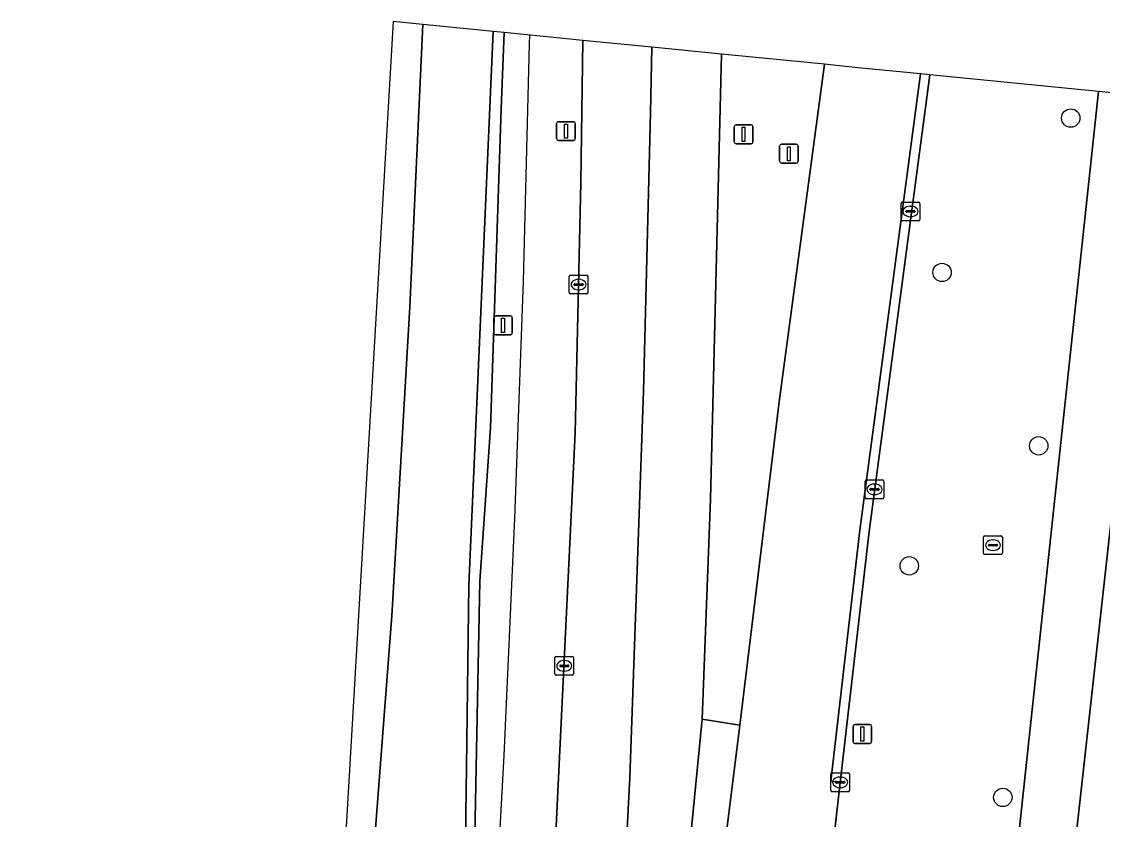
# Model space of a CAD drawing. Extents: x 162026 to 163502, y 387295 to 388169.
# Drawn here: x 162085.3 to 162142.8, y 388126.2 to 388168.7 of the extents above; entities that cross this region are included whole.
import ezdxf

# ---------------------------------------------------------------- set-up
doc = ezdxf.new("R2010")
doc.units = 0
for name, color, linetype in [('IMGEO_Berm_gesloten', 7, 'Continuous'), ('IMGEO_Berm_groen', 7, 'Continuous'), ('IMGEO_Boom', 7, 'Continuous'), ('IMGEO_Fietspad_gesloten', 7, 'Continuous'), ('IMGEO_Groenvoorziening', 7, 'Continuous'), ('IMGEO_Hek', 7, 'Continuous'), ('IMGEO_Kolk', 7, 'Continuous'), ('IMGEO_Lichtmast', 7, 'Continuous'), ('IMGEO_Rijbaan_lokaal_open', 7, 'Continuous'), ('IMGEO_Rijbaan_regionaal_gesloten', 7, 'Continuous'), ('IMGEO_Rioolput', 7, 'Continuous'), ('IMGEO_Verkeersbordpaal', 7, 'Continuous')]:
    doc.layers.add(name, color=color, linetype=linetype)

msp = doc.modelspace()

# ---------------------------------------------------------------- linework, layer by layer
at = {"layer": 'IMGEO_Berm_gesloten'}
msp.add_lwpolyline([(162123.533, 388131.232), (162122.422, 388131.408), (162121.54, 388131.548), (162120.792, 388123.935), (162119.805, 388105.682), (162119.234, 388096.109), (162118.373, 388081.797), (162118.657, 388084.007), (162120.734, 388105.576), (162121.575, 388113.738), (162122.61, 388123.817)], close=True, dxfattribs=at)
at = {"layer": 'IMGEO_Berm_groen'}
for points in [[(162108.886, 388121.336), (162108.988, 388128.984), (162109.117, 388138.682), (162110.412, 388168.153), (162110.412, 388168.154), (162106.66, 388168.525), (162106.66, 388168.525), (162105.974, 388153.499), (162105.018, 388137.039), (162102.065, 388098.695)], [(162113.246, 388115.179), (162114.774, 388146.796), (162115.08, 388160.108), (162115.185, 388167.681), (162115.185, 388167.681), (162110.994, 388168.096), (162110.994, 388168.095), (162110.832, 388164.03), (162110.261, 388147.05), (162109.695, 388138.889), (162109.334, 388119.93)], [(162122.56, 388166.951), (162121.975, 388143.263), (162121.54, 388131.548), (162122.422, 388131.408), (162123.533, 388131.232), (162125.639, 388148.446), (162128.042, 388166.408), (162128.042, 388166.408), (162122.56, 388166.951)], [(162105.986, 387854.562), (162111.817, 387855.506), (162113.437, 387855.753), (162112.662, 387863.447), (162112.42, 387869.087), (162112.294, 387873.71), (162112.881, 387895.541), (162113.946, 387905.236), (162124.476, 388000), (162125.11, 388005.69), (162136.597, 388108.731), (162142.635, 388164.961), (162133.655, 388165.852)], [(162133.655, 388165.852), (162130.423, 388141.544), (162128.88, 388128.181), (162114.362, 388000), (162111.105, 387970.557), (162111.227, 387954.891), (162111.178, 387947.636)], [(162145.439, 388160.548), (162145.131, 388158.602), (162128.834, 388011.725), (162128.818, 388011.491), (162128.823, 388011.257), (162128.849, 388011.024), (162128.895, 388010.794), (162128.962, 388010.569), (162129.049, 388010.351), (162129.155, 388010.142), (162129.279, 388009.943), (162129.42, 388009.756), (162129.578, 388009.582), (162129.75, 388009.423), (162129.936, 388009.28), (162130.134, 388009.155), (162130.343, 388009.047), (162130.56, 388008.959), (162130.784, 388008.89), (162131.013, 388008.842), (162131.166, 388008.821), (162138.907, 388008.012), (162156.097, 388162.257)]]:
    msp.add_lwpolyline(points, dxfattribs=at)
at = {"layer": 'IMGEO_Boom'}
for centre in [(162141.157, 388163.545), (162134.304, 388155.327), (162139.454, 388146.097), (162132.556, 388139.708), (162137.54, 388127.377)]:
    msp.add_circle(centre, 0.489, dxfattribs=at)
at = {"layer": 'IMGEO_Fietspad_gesloten'}
msp.add_lwpolyline([(162142.635, 388164.961), (162136.597, 388108.731), (162125.11, 388005.69), (162128.705, 388005.301), (162129.279, 388009.943), (162129.155, 388010.142), (162129.049, 388010.351), (162128.962, 388010.569), (162128.895, 388010.794), (162128.849, 388011.024), (162128.823, 388011.257), (162128.818, 388011.491), (162128.834, 388011.725), (162145.131, 388158.602), (162145.348, 388160.554), (162145.79, 388164.648)], close=True, dxfattribs=at)
at = {"layer": 'IMGEO_Groenvoorziening'}
msp.add_lwpolyline([(162110.412, 388168.154), (162110.412, 388168.153), (162109.117, 388138.682), (162108.988, 388128.984), (162108.886, 388121.336), (162107.891, 388105.547), (162107.785, 388103.797), (162108.363, 388103.763), (162108.713, 388109.585), (162109.334, 388119.93), (162109.695, 388138.889), (162110.261, 388147.05), (162110.832, 388164.03), (162110.994, 388168.095), (162110.994, 388168.096)], close=True, dxfattribs=at)
at = {"layer": 'IMGEO_Hek'}
for points in [[(162112.343, 388167.962), (162112.333, 388167.506), (162111.999, 388154.871), (162111.544, 388142.241), (162110.97, 388129.615), (162110.276, 388116.995), (162109.462, 388104.382), (162108.529, 388091.778), (162107.705, 388081.806), (162098.629, 388000), (162092.88, 387948.18), (162086.186, 387887.462)], [(162112.343, 388167.962), (162112.343, 388167.963)]]:
    msp.add_lwpolyline(points, dxfattribs=at)
at = {"layer": 'IMGEO_Kolk'}
for p, q in [((162132.125, 388158.151), (162132.125, 388159.003)), ((162132.2, 388159.077), (162133.052, 388159.077)), ((162133.126, 388159.003), (162133.126, 388158.151)), ((162132.384, 388158.571), (162132.384, 388158.583)), ((162132.822, 388158.534), (162132.424, 388158.534)), ((162132.427, 388158.62), (162132.825, 388158.62)), ((162132.613, 388158.857), (162132.638, 388158.857)), ((162132.868, 388158.583), (162132.868, 388158.571)), ((162133.052, 388158.077), (162132.2, 388158.077)), ((162132.636, 388158.297), (162132.611, 388158.297)), ((162114.455, 388154.256), (162114.455, 388155.108)), ((162114.53, 388155.182), (162115.382, 388155.182)), ((162114.943, 388154.962), (162114.968, 388154.962)), ((162115.456, 388155.108), (162115.456, 388154.256)), ((162114.714, 388154.676), (162114.714, 388154.688)), ((162115.152, 388154.639), (162114.754, 388154.639)), ((162114.757, 388154.725), (162115.155, 388154.725)), ((162114.966, 388154.402), (162114.941, 388154.402)), ((162115.198, 388154.688), (162115.198, 388154.676)), ((162115.382, 388154.182), (162114.53, 388154.182)), ((162130.206, 388143.353), (162130.206, 388144.205)), ((162130.281, 388144.279), (162131.133, 388144.279)), ((162130.694, 388144.059), (162130.719, 388144.059)), ((162131.207, 388144.205), (162131.207, 388143.353)), ((162130.465, 388143.773), (162130.465, 388143.785)), ((162130.903, 388143.736), (162130.505, 388143.736)), ((162130.508, 388143.822), (162130.906, 388143.822)), ((162130.717, 388143.499), (162130.692, 388143.499)), ((162130.949, 388143.785), (162130.949, 388143.773)), ((162131.133, 388143.279), (162130.281, 388143.279)), ((162113.69, 388133.957), (162113.69, 388134.809)), ((162113.765, 388134.883), (162114.617, 388134.883)), ((162114.691, 388134.809), (162114.691, 388133.957)), ((162113.949, 388134.377), (162113.949, 388134.389)), ((162114.387, 388134.34), (162113.989, 388134.34)), ((162113.992, 388134.426), (162114.39, 388134.426)), ((162114.178, 388134.663), (162114.203, 388134.663)), ((162114.433, 388134.389), (162114.433, 388134.377)), ((162114.617, 388133.883), (162113.765, 388133.883)), ((162114.201, 388134.103), (162114.176, 388134.103)), ((162128.379, 388127.759), (162128.379, 388128.611)), ((162128.454, 388128.685), (162129.306, 388128.685)), ((162128.867, 388128.465), (162128.892, 388128.465)), ((162129.38, 388128.611), (162129.38, 388127.759)), ((162128.638, 388128.179), (162128.638, 388128.191)), ((162129.076, 388128.142), (162128.678, 388128.142)), ((162128.681, 388128.228), (162129.079, 388128.228)), ((162128.89, 388127.905), (162128.865, 388127.905)), ((162129.122, 388128.191), (162129.122, 388128.179)), ((162129.306, 388127.685), (162128.454, 388127.685))]:
    msp.add_line(p, q, dxfattribs=at)
for points in [[(162132.125, 388158.151), (162132.125, 388159.003)], [(162132.2, 388159.077), (162133.052, 388159.077)], [(162133.126, 388159.003), (162133.126, 388158.151)], [(162133.052, 388158.077), (162132.2, 388158.077)], [(162114.455, 388154.256), (162114.455, 388155.108)], [(162114.53, 388155.182), (162115.382, 388155.182)], [(162115.456, 388155.108), (162115.456, 388154.256)], [(162115.382, 388154.182), (162114.53, 388154.182)], [(162130.206, 388143.353), (162130.206, 388144.205)], [(162130.281, 388144.279), (162131.133, 388144.279)], [(162131.207, 388144.205), (162131.207, 388143.353)], [(162131.133, 388143.279), (162130.281, 388143.279)], [(162113.69, 388133.957), (162113.69, 388134.809)], [(162113.765, 388134.883), (162114.617, 388134.883)], [(162114.691, 388134.809), (162114.691, 388133.957)], [(162114.617, 388133.883), (162113.765, 388133.883)], [(162128.379, 388127.759), (162128.379, 388128.611)], [(162128.454, 388128.685), (162129.306, 388128.685)], [(162129.38, 388128.611), (162129.38, 388127.759)], [(162129.306, 388127.685), (162128.454, 388127.685)]]:
    msp.add_lwpolyline(points, dxfattribs=at)
for centre, radius, start, end in [((162132.202, 388159.001), 0.0765, 91.55205, 178.44795), ((162132.202, 388159.001), 0.0765, 91.55205, 178.44795), ((162133.05, 388159.001), 0.0765, 1.55205, 88.44795), ((162133.05, 388159.001), 0.0765, 1.55205, 88.44795), ((162132.424, 388158.58), 0.0403, 85.87752, 175.75265), ((162132.421, 388158.57), 0.0366, 178.93798, 274.71019), ((162132.825, 388158.577), 0.043, 264.86636, 352.45326), ((162132.829, 388158.582), 0.0386, 1.73085, 96.63898), ((162132.202, 388158.153), 0.0765, 181.55205, 268.44795), ((162132.202, 388158.153), 0.0765, 181.55205, 268.44795), ((162133.05, 388158.153), 0.0765, 271.55205, 358.44795), ((162133.05, 388158.153), 0.0765, 271.55205, 358.44795), ((162114.532, 388155.106), 0.0765, 91.55205, 178.44795), ((162114.532, 388155.106), 0.0765, 91.55205, 178.44795), ((162115.38, 388155.106), 0.0765, 1.55205, 88.44795), ((162115.38, 388155.106), 0.0765, 1.55205, 88.44795), ((162114.754, 388154.685), 0.0403, 85.87752, 175.75265), ((162114.751, 388154.675), 0.0366, 178.93798, 274.71019), ((162115.155, 388154.682), 0.043, 264.86636, 352.45326), ((162115.159, 388154.687), 0.0386, 1.73085, 96.63898), ((162114.532, 388154.258), 0.0765, 181.55205, 268.44795), ((162114.532, 388154.258), 0.0765, 181.55205, 268.44795), ((162115.38, 388154.258), 0.0765, 271.55205, 358.44795), ((162115.38, 388154.258), 0.0765, 271.55205, 358.44795), ((162130.283, 388144.203), 0.0765, 91.55205, 178.44795), ((162130.283, 388144.203), 0.0765, 91.55205, 178.44795), ((162131.131, 388144.203), 0.0765, 1.55205, 88.44795), ((162131.131, 388144.203), 0.0765, 1.55205, 88.44795), ((162130.283, 388143.355), 0.0765, 181.55205, 268.44795), ((162130.283, 388143.355), 0.0765, 181.55205, 268.44795), ((162130.505, 388143.782), 0.0403, 85.87752, 175.75265), ((162130.502, 388143.772), 0.0366, 178.93798, 274.71019), ((162130.906, 388143.779), 0.043, 264.86636, 352.45326), ((162130.91, 388143.784), 0.0386, 1.73085, 96.63898), ((162131.131, 388143.355), 0.0765, 271.55205, 358.44795), ((162131.131, 388143.355), 0.0765, 271.55205, 358.44795), ((162113.767, 388134.807), 0.0765, 91.55205, 178.44795), ((162113.767, 388134.807), 0.0765, 91.55205, 178.44795), ((162114.615, 388134.807), 0.0765, 1.55205, 88.44795), ((162114.615, 388134.807), 0.0765, 1.55205, 88.44795), ((162113.989, 388134.386), 0.0403, 85.87752, 175.75265), ((162113.986, 388134.376), 0.0366, 178.93798, 274.71019), ((162114.39, 388134.383), 0.043, 264.86636, 352.45326), ((162114.394, 388134.388), 0.0386, 1.73085, 96.63898), ((162113.767, 388133.959), 0.0765, 181.55205, 268.44795), ((162113.767, 388133.959), 0.0765, 181.55205, 268.44795), ((162114.615, 388133.959), 0.0765, 271.55205, 358.44795), ((162114.615, 388133.959), 0.0765, 271.55205, 358.44795), ((162128.456, 388128.609), 0.0765, 91.55205, 178.44795), ((162128.456, 388128.609), 0.0765, 91.55205, 178.44795), ((162129.304, 388128.609), 0.0765, 1.55205, 88.44795), ((162129.304, 388128.609), 0.0765, 1.55205, 88.44795), ((162128.678, 388128.188), 0.0403, 85.87752, 175.75265), ((162128.675, 388128.178), 0.0366, 178.93798, 274.71019), ((162129.079, 388128.185), 0.043, 264.86636, 352.45326), ((162129.083, 388128.19), 0.0386, 1.73085, 96.63898), ((162128.456, 388127.761), 0.0765, 181.55205, 268.44795), ((162128.456, 388127.761), 0.0765, 181.55205, 268.44795), ((162129.304, 388127.761), 0.0765, 271.55205, 358.44795), ((162129.304, 388127.761), 0.0765, 271.55205, 358.44795)]:
    msp.add_arc(centre, radius, start, end, dxfattribs=at)
for centre, major_axis, ratio, start_param, end_param in [((162132.612, 388158.577), (-0.387, 0.002), 0.722429, 4.712389, 7.853982), ((162132.637, 388158.577), (-0.39, 0.002), 0.717154, 1.570796, 4.712389), ((162114.942, 388154.682), (-0.387, 0.002), 0.722429, 4.712389, 7.853982), ((162114.967, 388154.682), (-0.39, 0.002), 0.717154, 1.570796, 4.712389), ((162130.693, 388143.779), (-0.387, 0.002), 0.722429, 4.712389, 7.853982), ((162130.718, 388143.779), (-0.39, 0.002), 0.717154, 1.570796, 4.712389), ((162114.177, 388134.383), (-0.387, 0.002), 0.722429, 4.712389, 7.853982), ((162114.202, 388134.383), (-0.39, 0.002), 0.717154, 1.570796, 4.712389), ((162128.866, 388128.185), (-0.387, 0.002), 0.722429, 4.712389, 7.853982), ((162128.891, 388128.185), (-0.39, 0.002), 0.717154, 1.570796, 4.712389)]:
    msp.add_ellipse(centre, major_axis=major_axis, ratio=ratio, start_param=start_param, end_param=end_param, dxfattribs=at)
at = {"layer": 'IMGEO_Lichtmast'}
for p, q in [((162125.655, 388161.249), (162125.655, 388162.049)), ((162125.655, 388162.049), (162125.655, 388161.249)), ((162125.755, 388162.149), (162126.545, 388162.149)), ((162126.545, 388162.149), (162125.755, 388162.149)), ((162126.645, 388162.049), (162126.645, 388161.249)), ((162126.645, 388161.249), (162126.645, 388162.049)), ((162126.545, 388161.149), (162125.755, 388161.149)), ((162125.755, 388161.149), (162126.545, 388161.149)), ((162110.437, 388152.112), (162110.437, 388152.912)), ((162110.437, 388152.912), (162110.437, 388152.112)), ((162110.537, 388153.012), (162111.327, 388153.012)), ((162111.327, 388153.012), (162110.537, 388153.012)), ((162111.427, 388152.912), (162111.427, 388152.112)), ((162111.427, 388152.112), (162111.427, 388152.912)), ((162111.327, 388152.012), (162110.537, 388152.012)), ((162110.537, 388152.012), (162111.327, 388152.012))]:
    msp.add_line(p, q, dxfattribs=at)
for points in [[(162126.075, 388162.024), (162126.225, 388162.024), (162126.225, 388161.274), (162126.075, 388161.274), (162126.075, 388162.024)], [(162110.857, 388152.887), (162111.007, 388152.887), (162111.007, 388152.137), (162110.857, 388152.137), (162110.857, 388152.887)]]:
    msp.add_lwpolyline(points, dxfattribs=at)
for centre, start, end in [((162125.755, 388162.049), 90, 180), ((162125.755, 388162.049), 90, 180), ((162126.545, 388162.049), 0, 90), ((162126.545, 388162.049), 360, 90), ((162125.755, 388161.249), 180, 270), ((162125.755, 388161.249), 180, 270), ((162126.545, 388161.249), 270, 0), ((162126.545, 388161.249), 270, 0), ((162110.537, 388152.912), 90, 180), ((162110.537, 388152.912), 90, 180), ((162111.327, 388152.912), 0, 90), ((162111.327, 388152.912), 360, 90), ((162110.537, 388152.112), 180, 270), ((162110.537, 388152.112), 180, 270), ((162111.327, 388152.112), 270, 0), ((162111.327, 388152.112), 270, 0)]:
    msp.add_arc(centre, 0.1, start, end, dxfattribs=at)
at = {"layer": 'IMGEO_Rijbaan_lokaal_open'}
msp.add_lwpolyline([(162133.655, 388165.852), (162133.157, 388165.901), (162133.157, 388165.901), (162129.927, 388141.604), (162128.383, 388128.238), (162128.88, 388128.181), (162130.423, 388141.544), (162133.655, 388165.852)], dxfattribs=at)
at = {"layer": 'IMGEO_Rijbaan_regionaal_gesloten'}
msp.add_lwpolyline([(162054.699, 387684.33), (162056.727, 387684.126), (162057.767, 387693.483), (162064.05, 387750), (162079.391, 387888.288), (162091.784, 388000), (162095.156, 388030.116), (162098.969, 388066.214), (162102.065, 388098.695), (162105.018, 388137.039), (162105.974, 388153.499), (162106.66, 388168.525), (162106.66, 388168.525), (162105.077, 388168.682), (162101.677, 388110.308), (162100.09, 388092.96), (162096.275, 388051.257), (162084.832, 387951.009), (162070.459, 387821.343)], close=True, dxfattribs=at)
for points in [[(162109.282, 388016.74), (162112.335, 388048.541), (162113.723, 388065.297), (162114.902, 388081.118), (162115.926, 388096.828), (162116.859, 388112.665), (162117.683, 388128.448), (162118.414, 388149.01), (162118.784, 388163.821), (162118.847, 388167.319), (162115.185, 388167.681), (162115.185, 388167.681), (162115.08, 388160.108), (162114.774, 388146.796), (162113.246, 388115.179), (162111.257, 388082.374), (162107.741, 388040.671), (162103.786, 388000)], [(162112.333, 388013.732), (162113.732, 388027.667), (162114.877, 388039.56), (162115.939, 388051.54), (162116.776, 388061.475), (162117.189, 388066.723), (162118.373, 388081.797), (162119.234, 388096.109), (162119.805, 388105.682), (162120.792, 388123.935), (162121.54, 388131.548), (162121.975, 388143.263), (162122.56, 388166.951), (162118.847, 388167.319), (162118.784, 388163.821), (162118.414, 388149.01), (162117.683, 388128.448), (162116.859, 388112.665), (162115.926, 388096.828), (162114.902, 388081.118), (162113.723, 388065.297), (162112.335, 388048.541), (162109.282, 388016.74)], [(162111.178, 387947.636), (162111.227, 387954.891), (162111.105, 387970.557), (162114.362, 388000), (162128.88, 388128.181), (162128.383, 388128.238), (162129.927, 388141.604), (162133.157, 388165.901), (162133.157, 388165.901), (162129.67, 388166.247), (162128.042, 388166.408)], [(162128.042, 388166.408), (162128.042, 388166.408), (162125.639, 388148.446), (162123.533, 388131.232), (162122.61, 388123.817), (162121.575, 388113.738), (162120.734, 388105.576), (162118.657, 388084.007), (162118.373, 388081.797), (162117.189, 388066.723), (162116.776, 388061.475), (162115.939, 388051.54), (162114.877, 388039.56), (162113.732, 388027.667), (162112.333, 388013.732)]]:
    msp.add_lwpolyline(points, dxfattribs=at)
at = {"layer": 'IMGEO_Rioolput'}
for p, q in [((162136.514, 388140.383), (162136.514, 388141.235)), ((162136.589, 388141.309), (162137.441, 388141.309)), ((162137.002, 388141.089), (162137.027, 388141.089)), ((162137.515, 388141.235), (162137.515, 388140.383)), ((162136.773, 388140.803), (162136.773, 388140.815)), ((162137.211, 388140.766), (162136.813, 388140.766)), ((162136.816, 388140.852), (162137.214, 388140.852)), ((162137.025, 388140.529), (162137, 388140.529)), ((162137.257, 388140.815), (162137.257, 388140.803)), ((162137.441, 388140.309), (162136.589, 388140.309))]:
    msp.add_line(p, q, dxfattribs=at)
for points in [[(162136.514, 388140.383), (162136.514, 388141.235)], [(162136.589, 388141.309), (162137.441, 388141.309)], [(162137.515, 388141.235), (162137.515, 388140.383)], [(162137.441, 388140.309), (162136.589, 388140.309)]]:
    msp.add_lwpolyline(points, dxfattribs=at)
for centre, radius, start, end in [((162136.591, 388141.233), 0.0765, 91.55205, 178.44795), ((162136.591, 388141.233), 0.0765, 91.55205, 178.44795), ((162137.439, 388141.233), 0.0765, 1.55205, 88.44795), ((162137.439, 388141.233), 0.0765, 1.55205, 88.44795), ((162136.813, 388140.812), 0.0403, 85.87752, 175.75265), ((162136.81, 388140.802), 0.0366, 178.93798, 274.71019), ((162137.214, 388140.809), 0.043, 264.86636, 352.45326), ((162137.218, 388140.814), 0.0386, 1.73085, 96.63898), ((162136.591, 388140.385), 0.0765, 181.55205, 268.44795), ((162136.591, 388140.385), 0.0765, 181.55205, 268.44795), ((162137.439, 388140.385), 0.0765, 271.55205, 358.44795), ((162137.439, 388140.385), 0.0765, 271.55205, 358.44795)]:
    msp.add_arc(centre, radius, start, end, dxfattribs=at)
for centre, major_axis, ratio, start_param, end_param in [((162137.001, 388140.809), (-0.387, 0.002), 0.722429, 4.712389, 7.853982), ((162137.026, 388140.809), (-0.39, 0.002), 0.717154, 1.570796, 4.712389)]:
    msp.add_ellipse(centre, major_axis=major_axis, ratio=ratio, start_param=start_param, end_param=end_param, dxfattribs=at)
at = {"layer": 'IMGEO_Verkeersbordpaal'}
for p, q in [((162113.787, 388162.454), (162113.787, 388163.254)), ((162113.787, 388163.254), (162113.787, 388162.454)), ((162113.887, 388163.354), (162114.677, 388163.354)), ((162114.677, 388163.354), (162113.887, 388163.354)), ((162114.777, 388163.254), (162114.777, 388162.454)), ((162114.777, 388162.454), (162114.777, 388163.254)), ((162123.244, 388162.281), (162123.244, 388163.081)), ((162123.244, 388163.081), (162123.244, 388162.281)), ((162123.344, 388163.181), (162124.134, 388163.181)), ((162124.134, 388163.181), (162123.344, 388163.181)), ((162124.234, 388163.081), (162124.234, 388162.281)), ((162124.234, 388162.281), (162124.234, 388163.081)), ((162114.677, 388162.354), (162113.887, 388162.354)), ((162113.887, 388162.354), (162114.677, 388162.354)), ((162124.134, 388162.181), (162123.344, 388162.181)), ((162123.344, 388162.181), (162124.134, 388162.181)), ((162129.564, 388130.355), (162129.564, 388131.155)), ((162129.564, 388131.155), (162129.564, 388130.355)), ((162129.664, 388131.255), (162130.454, 388131.255)), ((162130.454, 388131.255), (162129.664, 388131.255)), ((162130.554, 388131.155), (162130.554, 388130.355)), ((162130.554, 388130.355), (162130.554, 388131.155)), ((162130.454, 388130.255), (162129.664, 388130.255)), ((162129.664, 388130.255), (162130.454, 388130.255))]:
    msp.add_line(p, q, dxfattribs=at)
for points in [[(162114.207, 388163.229), (162114.357, 388163.229), (162114.357, 388162.479), (162114.207, 388162.479), (162114.207, 388163.229)], [(162123.664, 388163.056), (162123.814, 388163.056), (162123.814, 388162.306), (162123.664, 388162.306), (162123.664, 388163.056)], [(162129.984, 388131.13), (162130.134, 388131.13), (162130.134, 388130.38), (162129.984, 388130.38), (162129.984, 388131.13)]]:
    msp.add_lwpolyline(points, dxfattribs=at)
for centre, start, end in [((162113.887, 388163.254), 90, 180), ((162113.887, 388163.254), 90, 180), ((162114.677, 388163.254), 0, 90), ((162114.677, 388163.254), 360, 90), ((162123.344, 388163.081), 90, 180), ((162123.344, 388163.081), 90, 180), ((162124.134, 388163.081), 0, 90), ((162124.134, 388163.081), 360, 90), ((162113.887, 388162.454), 180, 270), ((162113.887, 388162.454), 180, 270), ((162114.677, 388162.454), 270, 0), ((162114.677, 388162.454), 270, 0), ((162123.344, 388162.281), 180, 270), ((162123.344, 388162.281), 180, 270), ((162124.134, 388162.281), 270, 0), ((162124.134, 388162.281), 270, 0), ((162129.664, 388131.155), 90, 180), ((162129.664, 388131.155), 90, 180), ((162130.454, 388131.155), 0, 90), ((162130.454, 388131.155), 360, 90), ((162129.664, 388130.355), 180, 270), ((162129.664, 388130.355), 180, 270), ((162130.454, 388130.355), 270, 0), ((162130.454, 388130.355), 270, 0)]:
    msp.add_arc(centre, 0.1, start, end, dxfattribs=at)

doc.saveas('drawing.dxf')
